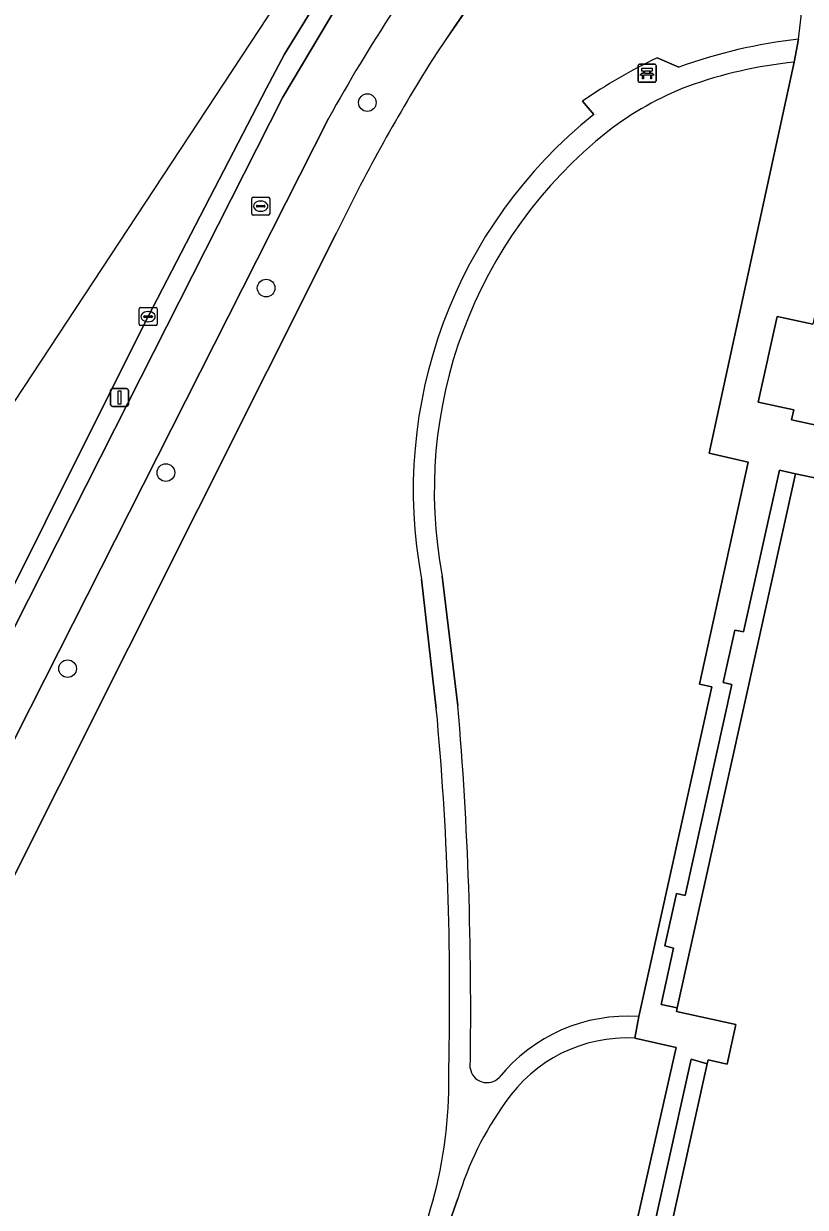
# Model space of a CAD drawing. Extents: x 159352 to 160617, y 385888 to 387323.
# Drawn here: x 159626.9 to 159670.3, y 386956.8 to 387022.5 of the extents above; entities that cross this region are included whole.
import ezdxf

# ---------------------------------------------------------------- set-up
doc = ezdxf.new("R2010")
doc.units = 0
for name, color, linetype in [('IMGEO_Bank', 7, 'Continuous'), ('IMGEO_Berm_open', 7, 'Continuous'), ('IMGEO_Boom', 7, 'Continuous'), ('IMGEO_Fietspad_gesloten', 7, 'Continuous'), ('IMGEO_Groenvoorziening', 7, 'Continuous'), ('IMGEO_Hek', 7, 'Continuous'), ('IMGEO_Kolk', 7, 'Continuous'), ('IMGEO_Lichtmast', 7, 'Continuous'), ('IMGEO_Pand', 7, 'Continuous'), ('IMGEO_Pand_overbouw', 7, 'Continuous'), ('IMGEO_Rijbaan_lokaal_gesloten', 7, 'Continuous'), ('IMGEO_Rioolput', 7, 'Continuous'), ('IMGEO_Voetpad_halfverhard', 7, 'Continuous'), ('IMGEO_Voetpad_open', 7, 'Continuous')]:
    doc.layers.add(name, color=color, linetype=linetype)

msp = doc.modelspace()

# ---------------------------------------------------------------- linework, layer by layer
at = {"layer": 'IMGEO_Bank'}
for p, q in [((159660.971, 387019.328), (159660.971, 387020.169)), ((159660.971, 387020.169), (159660.971, 387019.328)), ((159661.046, 387020.253), (159661.887, 387020.253)), ((159661.887, 387020.253), (159661.046, 387020.253)), ((159661.971, 387020.178), (159661.971, 387019.337)), ((159661.971, 387019.337), (159661.971, 387020.178)), ((159661.668, 387019.651), (159661.275, 387019.651)), ((159661.28, 387019.759), (159661.28, 387019.865)), ((159661.324, 387019.865), (159661.324, 387019.759)), ((159661.612, 387019.871), (159661.33, 387019.871)), ((159661.33, 387019.753), (159661.612, 387019.753)), ((159661.618, 387019.759), (159661.618, 387019.865)), ((159661.662, 387019.865), (159661.662, 387019.759)), ((159661.896, 387019.253), (159661.055, 387019.253)), ((159661.055, 387019.253), (159661.896, 387019.253))]:
    msp.add_line(p, q, dxfattribs=at)
for points in [[(159661.274, 387019.871), (159661.188, 387019.871), (159661.188, 387020.032), (159661.751, 387020.032), (159661.751, 387019.871), (159661.668, 387019.871)], [(159661.218, 387019.651), (159661.076, 387019.651), (159661.188, 387019.753), (159661.274, 387019.753)], [(159661.268, 387019.644), (159661.268, 387019.437), (159661.225, 387019.437), (159661.225, 387019.644)], [(159661.668, 387019.753), (159661.751, 387019.753), (159661.863, 387019.651), (159661.724, 387019.651)], [(159661.718, 387019.644), (159661.718, 387019.437), (159661.674, 387019.437), (159661.674, 387019.644)]]:
    msp.add_lwpolyline(points, dxfattribs=at)
for centre, radius, start, end in [((159661.049, 387020.175), 0.0779, 92.4484, 184.28452), ((159661.049, 387020.175), 0.0779, 92.4484, 184.28452), ((159661.893, 387020.175), 0.0779, 2.4484, 94.28452), ((159661.893, 387020.175), 0.0779, 2.4484, 94.28452), ((159661.049, 387019.331), 0.0779, 182.4484, 274.28452), ((159661.049, 387019.331), 0.0779, 182.4484, 274.28452), ((159661.218, 387019.644), 0.00671, 2.89567, 87.10433), ((159661.275, 387019.644), 0.00671, 92.89567, 177.10433), ((159661.273, 387019.864), 0.00671, 2.89567, 87.10433), ((159661.273, 387019.76), 0.00671, 272.89567, 357.10433), ((159661.33, 387019.864), 0.00671, 92.89567, 177.10433), ((159661.33, 387019.76), 0.00671, 182.89567, 267.10433), ((159661.612, 387019.864), 0.00671, 2.89567, 87.10433), ((159661.612, 387019.76), 0.00671, 272.89567, 357.10433), ((159661.669, 387019.864), 0.00671, 92.89567, 177.10433), ((159661.669, 387019.76), 0.00671, 182.89567, 267.10433), ((159661.667, 387019.644), 0.00671, 2.89567, 87.10433), ((159661.724, 387019.644), 0.00671, 92.89567, 177.10433), ((159661.893, 387019.331), 0.0779, 272.4484, 4.28452), ((159661.893, 387019.331), 0.0779, 272.4484, 4.28452)]:
    msp.add_arc(centre, radius, start, end, dxfattribs=at)
at = {"layer": 'IMGEO_Berm_open'}
msp.add_lwpolyline([(159641.239, 387018.415), (159644.874, 387024.537), (159649.362, 387030.799), (159653.481, 387035.743), (159660.435, 387042.942), (159668.004, 387049.492), (159667.38, 387050.32), (159659.779, 387043.757), (159652.794, 387036.54), (159648.595, 387031.506), (159644.731, 387026.319), (159641.346, 387020.808), (159640.342, 387018.931), (159633.763, 387006.233), (159630.644, 387000), (159625.471, 386989.66), (159622.923, 386984.639), (159623.751, 386984.289), (159623.923, 386984.217), (159631.915, 387000)], close=True, dxfattribs=at)
at = {"layer": 'IMGEO_Boom'}
for centre in [(159645.942, 387018.12), (159640.32, 387007.82), (159634.754, 386997.569), (159629.295, 386986.678)]:
    msp.add_circle(centre, 0.489, dxfattribs=at)
at = {"layer": 'IMGEO_Fietspad_gesloten'}
for points in [[(159677.31, 387052.503), (159677.819, 387052.824), (159676.358, 387055.294), (159668.819, 387050.114), (159668.004, 387049.492), (159660.435, 387042.942), (159653.481, 387035.743), (159649.362, 387030.799), (159644.874, 387024.537), (159641.239, 387018.415), (159631.915, 387000), (159623.923, 386984.217), (159623.751, 386984.289), (159611.214, 386959.143)], [(159613.802, 386957.615), (159626.451, 386982.977), (159635.066, 387000), (159643.792, 387017.242)]]:
    msp.add_lwpolyline(points, dxfattribs=at)
msp.add_arc((159721.754, 386974.488), 88.915, 142.2472, 151.2598, dxfattribs=at)
at = {"layer": 'IMGEO_Groenvoorziening'}
for points in [[(159662.025, 387020.6), (159663.24, 387020.086)], [(159661.022, 386967.35), (159665.072, 386985.673), (159664.376, 386985.817), (159667.092, 386998.157), (159664.919, 386998.657), (159669.643, 387020.37)], [(159658.51, 387017.458), (159657.885, 387018.202)], [(159644.224, 387010.886), (159609.581, 386941.77), (159610.976, 386939.052), (159649.219, 386864.477), (159650.271, 386862.427), (159650.765, 386862.684), (159636.023, 386891.297), (159638.668, 386892.685), (159636.221, 386894.488)], [(159650.104, 386991.816), (159650.968, 386984.618)], [(159649.771, 386984.475), (159648.948, 386991.656)], [(159660.467, 386915.763), (159666.244, 386941.899), (159658.125, 386943.701), (159663.097, 386965.633), (159660.787, 386966.156)], [(159650.968, 386957.244), (159649.962, 386954.419), (159648.286, 386950.748)]]:
    msp.add_lwpolyline(points, dxfattribs=at)
for centre, radius, start, end in [((159642.145, 387025.745), 30.109, 349.37042, 31.3239), ((159732.024, 386966.551), 98.547, 131.83029, 147.01723), ((159639.674, 387025.493), 30.459, 352.73087, 11.89281), ((159673.045, 386993.119), 28.694, 96.31658, 109.98089), ((159675.245, 386993.003), 30.6, 115.59687, 124.56429), ((159734.394, 386967.24), 100.177, 148.08585, 154.17125), ((159672.269, 386995.292), 25.216, 95.97802, 109.81611), ((159669.922, 387002.844), 17.318, 110.98051, 127.84316), ((159675.225, 386996.591), 26.736, 128.69541, 190.63604), ((159675.133, 386996.564), 25.476, 128.43473, 190.74218), ((159478.871, 386968.56), 171.639, 358.63887, 5.32028), ((159455.459, 386967.908), 196.221, 359.00086, 4.88529), ((159660.382, 386958.212), 9.16, 85.99063, 141.05506), ((159660.347, 386958.028), 8.139, 86.90266, 145.96559), ((159624.944, 386963.806), 25.527, 329.9866, 1.5202), ((159652.581, 386964.623), 0.94, 188.35933, 316.01675), ((159668.304, 386952.013), 18.108, 144.28162, 163.20797)]:
    msp.add_arc(centre, radius, start, end, dxfattribs=at)
at = {"layer": 'IMGEO_Hek'}
msp.add_lwpolyline([(159644.224, 387010.886), (159609.581, 386941.77)], dxfattribs=at)
for centre, radius, start, end in [((159730.469, 386967.883), 96.518, 131.66972, 147.1778), ((159734.394, 386967.24), 100.177, 148.08585, 154.17125)]:
    msp.add_arc(centre, radius, start, end, dxfattribs=at)
at = {"layer": 'IMGEO_Kolk'}
for p, q in [((159633.263, 387005.806), (159633.263, 387006.658)), ((159633.338, 387006.732), (159634.19, 387006.732)), ((159633.522, 387006.226), (159633.522, 387006.238)), ((159633.96, 387006.189), (159633.562, 387006.189)), ((159633.565, 387006.275), (159633.963, 387006.275)), ((159633.751, 387006.512), (159633.776, 387006.512)), ((159634.006, 387006.238), (159634.006, 387006.226)), ((159634.264, 387006.658), (159634.264, 387005.806)), ((159634.19, 387005.732), (159633.338, 387005.732)), ((159633.774, 387005.952), (159633.749, 387005.952))]:
    msp.add_line(p, q, dxfattribs=at)
for points in [[(159633.263, 387005.806), (159633.263, 387006.658)], [(159633.338, 387006.732), (159634.19, 387006.732)], [(159634.264, 387006.658), (159634.264, 387005.806)], [(159634.19, 387005.732), (159633.338, 387005.732)]]:
    msp.add_lwpolyline(points, dxfattribs=at)
for centre, radius, start, end in [((159633.34, 387006.656), 0.0765, 91.55205, 178.44795), ((159633.34, 387006.656), 0.0765, 91.55205, 178.44795), ((159633.562, 387006.235), 0.0403, 85.87752, 175.75265), ((159633.559, 387006.225), 0.0366, 178.93798, 274.71019), ((159633.963, 387006.232), 0.043, 264.86636, 352.45326), ((159633.967, 387006.237), 0.0386, 1.73085, 96.63898), ((159634.188, 387006.656), 0.0765, 1.55205, 88.44795), ((159634.188, 387006.656), 0.0765, 1.55205, 88.44795), ((159633.34, 387005.808), 0.0765, 181.55205, 268.44795), ((159633.34, 387005.808), 0.0765, 181.55205, 268.44795), ((159634.188, 387005.808), 0.0765, 271.55205, 358.44795), ((159634.188, 387005.808), 0.0765, 271.55205, 358.44795)]:
    msp.add_arc(centre, radius, start, end, dxfattribs=at)
for centre, major_axis, ratio, start_param, end_param in [((159633.75, 387006.232), (-0.387, 0.002), 0.722429, 4.712389, 7.853982), ((159633.775, 387006.232), (-0.39, 0.002), 0.717154, 1.570796, 4.712389)]:
    msp.add_ellipse(centre, major_axis=major_axis, ratio=ratio, start_param=start_param, end_param=end_param, dxfattribs=at)
at = {"layer": 'IMGEO_Lichtmast'}
for p, q in [((159631.784, 387002.241), (159632.574, 387002.241)), ((159632.574, 387002.241), (159631.784, 387002.241)), ((159631.684, 387001.341), (159631.684, 387002.141)), ((159631.684, 387002.141), (159631.684, 387001.341)), ((159632.674, 387002.141), (159632.674, 387001.341)), ((159632.674, 387001.341), (159632.674, 387002.141)), ((159632.574, 387001.241), (159631.784, 387001.241)), ((159631.784, 387001.241), (159632.574, 387001.241))]:
    msp.add_line(p, q, dxfattribs=at)
msp.add_lwpolyline([(159632.104, 387002.116), (159632.254, 387002.116), (159632.254, 387001.366), (159632.104, 387001.366), (159632.104, 387002.116)], dxfattribs=at)
for centre, start, end in [((159631.784, 387002.141), 90, 180), ((159631.784, 387002.141), 90, 180), ((159632.574, 387002.141), 0, 90), ((159632.574, 387002.141), 360, 90), ((159631.784, 387001.341), 180, 270), ((159631.784, 387001.341), 180, 270), ((159632.574, 387001.341), 270, 0), ((159632.574, 387001.341), 270, 0)]:
    msp.add_arc(centre, 0.1, start, end, dxfattribs=at)
at = {"layer": 'IMGEO_Pand'}
msp.add_lwpolyline([(159672.011, 387011.866), (159670.673, 387005.807), (159668.699, 387006.242), (159667.64, 387001.485), (159669.619, 387001.063), (159669.493, 387000.507), (159674.714, 386999.365), (159674.159, 386996.567), (159669.713, 386997.504), (159663.149, 386967.848), (159663.108, 386967.627), (159666.405, 386966.919), (159665.918, 386964.714), (159664.864, 386964.948), (159664.816, 386964.731), (159660.508, 386945.353), (159660.473, 386945.195), (159669.194, 386943.261), (159668.094, 386941.033), (159659.889, 386904.234), (159659.015, 386904.427)], dxfattribs=at)
at = {"layer": 'IMGEO_Pand_overbouw'}
for points in [[(159669.713, 386997.504), (159668.822, 386997.701), (159666.831, 386988.718), (159666.344, 386988.817), (159665.696, 386985.905), (159666.182, 386985.799), (159663.591, 386974.085), (159663.101, 386974.183), (159662.453, 386971.276), (159662.943, 386971.16), (159662.248, 386968.026), (159663.149, 386967.848)], [(159660.508, 386945.353), (159664.816, 386964.731), (159663.921, 386964.992), (159659.607, 386945.556)]]:
    msp.add_lwpolyline(points, close=True, dxfattribs=at)
at = {"layer": 'IMGEO_Rijbaan_lokaal_gesloten'}
for points in [[(159829.806, 387160.696), (159702.709, 387080.332), (159660.724, 387053.785), (159608.43, 386974.344), (159582.844, 386959.315), (159590.972, 386943.545)], [(159596.677, 386956.136), (159599.029, 386957.811), (159599.949, 386958.454), (159600.737, 386959.065), (159603.836, 386961.63), (159604.753, 386962.448), (159607.829, 386965.344), (159611.364, 386968.89), (159615.294, 386973.349), (159617.882, 386976.786), (159619.778, 386979.389), (159622.923, 386984.639), (159625.471, 386989.66), (159630.644, 387000), (159633.763, 387006.233), (159640.342, 387018.931), (159641.346, 387020.808), (159644.731, 387026.319), (159648.595, 387031.506), (159652.794, 387036.54), (159659.779, 387043.757), (159667.38, 387050.32), (159669.721, 387052.097), (159675.843, 387056.165)]]:
    msp.add_lwpolyline(points, dxfattribs=at)
at = {"layer": 'IMGEO_Rioolput'}
for p, q in [((159639.518, 387011.941), (159639.518, 387012.793)), ((159639.593, 387012.867), (159640.445, 387012.867)), ((159640.519, 387012.793), (159640.519, 387011.941)), ((159639.777, 387012.361), (159639.777, 387012.373)), ((159640.215, 387012.324), (159639.817, 387012.324)), ((159639.82, 387012.41), (159640.218, 387012.41)), ((159640.029, 387012.087), (159640.004, 387012.087)), ((159640.006, 387012.647), (159640.031, 387012.647)), ((159640.261, 387012.373), (159640.261, 387012.361)), ((159640.445, 387011.867), (159639.593, 387011.867))]:
    msp.add_line(p, q, dxfattribs=at)
for points in [[(159639.518, 387011.941), (159639.518, 387012.793)], [(159639.593, 387012.867), (159640.445, 387012.867)], [(159640.519, 387012.793), (159640.519, 387011.941)], [(159640.445, 387011.867), (159639.593, 387011.867)]]:
    msp.add_lwpolyline(points, dxfattribs=at)
for centre, radius, start, end in [((159639.595, 387012.791), 0.0765, 91.55205, 178.44795), ((159639.595, 387012.791), 0.0765, 91.55205, 178.44795), ((159640.443, 387012.791), 0.0765, 1.55205, 88.44795), ((159640.443, 387012.791), 0.0765, 1.55205, 88.44795), ((159639.817, 387012.37), 0.0403, 85.87752, 175.75265), ((159639.814, 387012.36), 0.0366, 178.93798, 274.71019), ((159640.218, 387012.367), 0.043, 264.86636, 352.45326), ((159640.222, 387012.372), 0.0386, 1.73085, 96.63898), ((159639.595, 387011.943), 0.0765, 181.55205, 268.44795), ((159639.595, 387011.943), 0.0765, 181.55205, 268.44795), ((159640.443, 387011.943), 0.0765, 271.55205, 358.44795), ((159640.443, 387011.943), 0.0765, 271.55205, 358.44795)]:
    msp.add_arc(centre, radius, start, end, dxfattribs=at)
for centre, major_axis, ratio, start_param, end_param in [((159640.005, 387012.367), (-0.387, 0.002), 0.722429, 4.712389, 7.853982), ((159640.03, 387012.367), (-0.39, 0.002), 0.717154, 1.570796, 4.712389)]:
    msp.add_ellipse(centre, major_axis=major_axis, ratio=ratio, start_param=start_param, end_param=end_param, dxfattribs=at)
at = {"layer": 'IMGEO_Voetpad_halfverhard'}
for points in [[(159669.643, 387020.37), (159669.888, 387021.639)], [(159663.24, 387020.086), (159662.025, 387020.6)], [(159657.885, 387018.202), (159658.51, 387017.458)], [(159650.968, 386984.618), (159650.104, 386991.816)], [(159648.948, 386991.656), (159649.771, 386984.475)], [(159660.787, 386966.156), (159661.022, 386967.35)], [(159648.286, 386950.748), (159649.962, 386954.419), (159650.968, 386957.244)]]:
    msp.add_lwpolyline(points, dxfattribs=at)
for centre, radius, start, end in [((159673.045, 386993.119), 28.694, 96.31658, 109.98089), ((159675.245, 386993.003), 30.6, 115.59687, 124.56429), ((159672.269, 386995.292), 25.216, 95.97802, 109.81611), ((159669.922, 387002.844), 17.318, 110.98051, 127.84316), ((159675.225, 386996.591), 26.736, 128.69541, 190.63604), ((159675.133, 386996.564), 25.476, 128.43473, 190.74218), ((159478.871, 386968.56), 171.639, 358.63887, 5.32028), ((159455.459, 386967.908), 196.221, 359.00086, 4.88529), ((159660.382, 386958.212), 9.16, 85.99063, 141.05506), ((159660.347, 386958.028), 8.139, 86.90266, 145.96559), ((159624.944, 386963.806), 25.527, 329.9866, 1.5202), ((159652.581, 386964.623), 0.94, 188.35933, 316.01675), ((159668.304, 386952.013), 18.108, 144.28162, 163.20797)]:
    msp.add_arc(centre, radius, start, end, dxfattribs=at)
at = {"layer": 'IMGEO_Voetpad_open'}
for points in [[(159669.888, 387021.639), (159669.643, 387020.37), (159664.919, 386998.657), (159667.092, 386998.157), (159664.376, 386985.817), (159665.072, 386985.673), (159661.022, 386967.35), (159660.787, 386966.156), (159663.097, 386965.633), (159658.125, 386943.701), (159666.244, 386941.899), (159660.467, 386915.763)], [(159643.792, 387017.242), (159635.066, 387000), (159626.451, 386982.977), (159613.802, 386957.615)], [(159605.543, 386945.096), (159604.823, 386944.402), (159604.531, 386944.171), (159607.646, 386937.723), (159609.581, 386941.77), (159644.224, 387010.886)], [(159674.714, 386999.365), (159669.493, 387000.507), (159669.619, 387001.063), (159667.64, 387001.485), (159668.699, 387006.242), (159670.673, 387005.807)], [(159659.607, 386945.556), (159663.921, 386964.992), (159664.816, 386964.731), (159664.864, 386964.948), (159665.918, 386964.714), (159666.405, 386966.919), (159663.108, 386967.627), (159663.149, 386967.848), (159662.248, 386968.026), (159662.943, 386971.16), (159662.453, 386971.276), (159663.101, 386974.183), (159663.591, 386974.085), (159666.182, 386985.799), (159665.696, 386985.905), (159666.344, 386988.817), (159666.831, 386988.718), (159668.822, 386997.701), (159669.713, 386997.504), (159674.159, 386996.567)]]:
    msp.add_lwpolyline(points, dxfattribs=at)
for points in [[(159663.149, 386967.848), (159669.713, 386997.504), (159668.822, 386997.701), (159666.831, 386988.718), (159666.344, 386988.817), (159665.696, 386985.905), (159666.182, 386985.799), (159663.591, 386974.085), (159663.101, 386974.183), (159662.453, 386971.276), (159662.943, 386971.16), (159662.248, 386968.026)], [(159660.508, 386945.353), (159664.816, 386964.731), (159663.921, 386964.992), (159659.607, 386945.556)]]:
    msp.add_lwpolyline(points, close=True, dxfattribs=at)
for centre, radius, start, end in [((159642.145, 387025.745), 30.109, 349.37042, 31.3239), ((159732.024, 386966.551), 98.547, 131.83029, 147.01723), ((159639.674, 387025.493), 30.459, 352.73087, 11.89281), ((159721.754, 386974.488), 88.915, 142.2472, 151.2598), ((159734.394, 386967.24), 100.177, 148.08585, 154.17125)]:
    msp.add_arc(centre, radius, start, end, dxfattribs=at)

doc.saveas('drawing.dxf')
